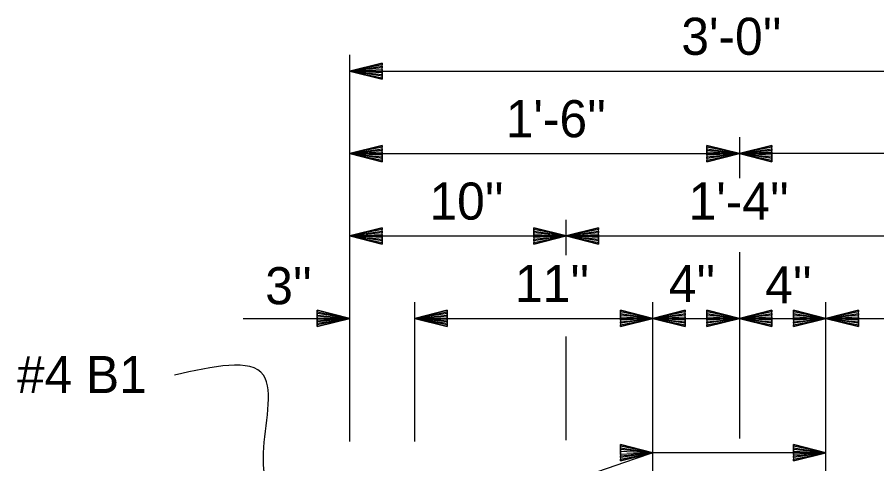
# Model space of a CAD drawing. Extents: x -408 to -23, y -15 to 117.
# Drawn here: x -355.206 to -351.897, y 17.851 to 19.572 of the extents above; entities that cross this region are included whole.
import ezdxf

# ---------------------------------------------------------------- set-up
doc = ezdxf.new("R2010")
doc.units = 0
for name, color, linetype in [('Dimension Lines', 7, 'Continuous'), ('Mis Center Lines', 7, 'Continuous'), ('Text', 7, 'Continuous')]:
    doc.layers.add(name, color=color, linetype=linetype)

msp = doc.modelspace()

# ---------------------------------------------------------------- linework, layer by layer
at = {"layer": 'Dimension Lines'}
for p, q in [((-353.9255, 17.937), (-353.9255, 19.4259)), ((-353.9255, 19.3634), (-350.9255, 19.3634)), ((-353.9255, 19.046), (-352.4255, 19.046)), ((-350.9255, 19.046), (-352.4255, 19.046)), ((-353.9255, 18.7286), (-353.0924, 18.7286)), ((-353.0924, 18.7286), (-351.7591, 18.7286)), ((-353.6755, 17.937), (-353.6755, 18.4739)), ((-352.7588, 17.4144), (-352.7588, 18.4739)), ((-352.0922, 17.4144), (-352.0922, 18.4739)), ((-354.3362, 18.4109), (-353.9255, 18.4109)), ((-353.6755, 18.4109), (-352.7588, 18.4109)), ((-352.7588, 18.4109), (-352.4255, 18.4109)), ((-352.4255, 18.4109), (-352.0922, 18.4109)), ((-352.0922, 18.4109), (-351.1755, 18.4109)), ((-352.0922, 17.8935), (-352.7588, 17.8935))]:
    msp.add_line(p, q, dxfattribs=at)
for points in [[(-353.8005, 19.3634), (-353.8005, 19.3572), (-353.9255, 19.3634), (-353.8005, 19.3509), (-353.8005, 19.3447), (-353.9255, 19.3634), (-353.8005, 19.3384), (-353.8005, 19.3322), (-353.9255, 19.3634), (-353.8005, 19.3947), (-353.8005, 19.3884), (-353.9255, 19.3634), (-353.8005, 19.3822), (-353.8005, 19.3759), (-353.9255, 19.3634), (-353.8005, 19.3697), (-353.8005, 19.3322), (-353.8005, 19.3947), (-353.9255, 19.3634), (-353.8005, 19.3322)], [(-353.8005, 19.046), (-353.8005, 19.0398), (-353.9255, 19.046), (-353.8005, 19.0335), (-353.8005, 19.0273), (-353.9255, 19.046), (-353.8005, 19.021), (-353.8005, 19.0148), (-353.9255, 19.046), (-353.8005, 19.0773), (-353.8005, 19.071), (-353.9255, 19.046), (-353.8005, 19.0648), (-353.8005, 19.0585), (-353.9255, 19.046), (-353.8005, 19.0523), (-353.8005, 19.0148), (-353.8005, 19.0773), (-353.9255, 19.046), (-353.8005, 19.0148)], [(-352.5505, 19.046), (-352.5505, 19.0523), (-352.4255, 19.046), (-352.5505, 19.0585), (-352.5505, 19.0648), (-352.4255, 19.046), (-352.5505, 19.071), (-352.5505, 19.0773), (-352.4255, 19.046), (-352.5505, 19.0148), (-352.5505, 19.021), (-352.4255, 19.046), (-352.5505, 19.0273), (-352.5505, 19.0335), (-352.4255, 19.046), (-352.5505, 19.0398), (-352.5505, 19.0773), (-352.5505, 19.0148), (-352.4255, 19.046), (-352.5505, 19.0773)], [(-352.3005, 19.046), (-352.3005, 19.0398), (-352.4255, 19.046), (-352.3005, 19.0335), (-352.3005, 19.0273), (-352.4255, 19.046), (-352.3005, 19.021), (-352.3005, 19.0148), (-352.4255, 19.046), (-352.3005, 19.0773), (-352.3005, 19.071), (-352.4255, 19.046), (-352.3005, 19.0648), (-352.3005, 19.0585), (-352.4255, 19.046), (-352.3005, 19.0523), (-352.3005, 19.0148), (-352.3005, 19.0773), (-352.4255, 19.046), (-352.3005, 19.0148)], [(-353.8005, 18.7286), (-353.8005, 18.7224), (-353.9255, 18.7286), (-353.8005, 18.7161), (-353.8005, 18.7099), (-353.9255, 18.7286), (-353.8005, 18.7036), (-353.8005, 18.6974), (-353.9255, 18.7286), (-353.8005, 18.7599), (-353.8005, 18.7536), (-353.9255, 18.7286), (-353.8005, 18.7474), (-353.8005, 18.7411), (-353.9255, 18.7286), (-353.8005, 18.7349), (-353.8005, 18.6974), (-353.8005, 18.7599), (-353.9255, 18.7286), (-353.8005, 18.6974)], [(-353.2174, 18.7286), (-353.2174, 18.7349), (-353.0924, 18.7286), (-353.2174, 18.7411), (-353.2174, 18.7474), (-353.0924, 18.7286), (-353.2174, 18.7536), (-353.2174, 18.7599), (-353.0924, 18.7286), (-353.2174, 18.6974), (-353.2174, 18.7036), (-353.0924, 18.7286), (-353.2174, 18.7099), (-353.2174, 18.7161), (-353.0924, 18.7286), (-353.2174, 18.7224), (-353.2174, 18.7599), (-353.2174, 18.6974), (-353.0924, 18.7286), (-353.2174, 18.7599)], [(-352.9674, 18.7286), (-352.9674, 18.7224), (-353.0924, 18.7286), (-352.9674, 18.7161), (-352.9674, 18.7099), (-353.0924, 18.7286), (-352.9674, 18.7036), (-352.9674, 18.6974), (-353.0924, 18.7286), (-352.9674, 18.7599), (-352.9674, 18.7536), (-353.0924, 18.7286), (-352.9674, 18.7474), (-352.9674, 18.7411), (-353.0924, 18.7286), (-352.9674, 18.7349), (-352.9674, 18.6974), (-352.9674, 18.7599), (-353.0924, 18.7286), (-352.9674, 18.6974)], [(-354.0505, 18.4109), (-354.0505, 18.4047), (-353.9255, 18.4109), (-354.0505, 18.3984), (-354.0505, 18.3922), (-353.9255, 18.4109), (-354.0505, 18.3859), (-354.0505, 18.3797), (-353.9255, 18.4109), (-354.0505, 18.4422), (-354.0505, 18.4359), (-353.9255, 18.4109), (-354.0505, 18.4297), (-354.0505, 18.4234), (-353.9255, 18.4109), (-354.0505, 18.4172), (-354.0505, 18.3797), (-354.0505, 18.4422), (-353.9255, 18.4109), (-354.0505, 18.3797)], [(-353.5505, 18.4109), (-353.5505, 18.4172), (-353.6755, 18.4109), (-353.5505, 18.4234), (-353.5505, 18.4297), (-353.6755, 18.4109), (-353.5505, 18.4359), (-353.5505, 18.4422), (-353.6755, 18.4109), (-353.5505, 18.3797), (-353.5505, 18.3859), (-353.6755, 18.4109), (-353.5505, 18.3922), (-353.5505, 18.3984), (-353.6755, 18.4109), (-353.5505, 18.4047), (-353.5505, 18.4422), (-353.5505, 18.3797), (-353.6755, 18.4109), (-353.5505, 18.4422)], [(-352.8838, 18.4109), (-352.8838, 18.4172), (-352.7588, 18.4109), (-352.8838, 18.4234), (-352.8838, 18.4297), (-352.7588, 18.4109), (-352.8838, 18.4359), (-352.8838, 18.4422), (-352.7588, 18.4109), (-352.8838, 18.3797), (-352.8838, 18.3859), (-352.7588, 18.4109), (-352.8838, 18.3922), (-352.8838, 18.3984), (-352.7588, 18.4109), (-352.8838, 18.4047), (-352.8838, 18.4422), (-352.8838, 18.3797), (-352.7588, 18.4109), (-352.8838, 18.4422)], [(-352.6338, 18.4109), (-352.6338, 18.4047), (-352.7588, 18.4109), (-352.6338, 18.3984), (-352.6338, 18.3922), (-352.7588, 18.4109), (-352.6338, 18.3859), (-352.6338, 18.3797), (-352.7588, 18.4109), (-352.6338, 18.4422), (-352.6338, 18.4359), (-352.7588, 18.4109), (-352.6338, 18.4297), (-352.6338, 18.4234), (-352.7588, 18.4109), (-352.6338, 18.4172), (-352.6338, 18.3797), (-352.6338, 18.4422), (-352.7588, 18.4109), (-352.6338, 18.3797)], [(-352.5505, 18.4109), (-352.5505, 18.4172), (-352.4255, 18.4109), (-352.5505, 18.4234), (-352.5505, 18.4297), (-352.4255, 18.4109), (-352.5505, 18.4359), (-352.5505, 18.4422), (-352.4255, 18.4109), (-352.5505, 18.3797), (-352.5505, 18.3859), (-352.4255, 18.4109), (-352.5505, 18.3922), (-352.5505, 18.3984), (-352.4255, 18.4109), (-352.5505, 18.4047), (-352.5505, 18.4422), (-352.5505, 18.3797), (-352.4255, 18.4109), (-352.5505, 18.4422)], [(-352.3005, 18.4109), (-352.3005, 18.4047), (-352.4255, 18.4109), (-352.3005, 18.3984), (-352.3005, 18.3922), (-352.4255, 18.4109), (-352.3005, 18.3859), (-352.3005, 18.3797), (-352.4255, 18.4109), (-352.3005, 18.4422), (-352.3005, 18.4359), (-352.4255, 18.4109), (-352.3005, 18.4297), (-352.3005, 18.4234), (-352.4255, 18.4109), (-352.3005, 18.4172), (-352.3005, 18.3797), (-352.3005, 18.4422), (-352.4255, 18.4109), (-352.3005, 18.3797)], [(-352.2172, 18.4109), (-352.2172, 18.4172), (-352.0922, 18.4109), (-352.2172, 18.4234), (-352.2172, 18.4297), (-352.0922, 18.4109), (-352.2172, 18.4359), (-352.2172, 18.4422), (-352.0922, 18.4109), (-352.2172, 18.3797), (-352.2172, 18.3859), (-352.0922, 18.4109), (-352.2172, 18.3922), (-352.2172, 18.3984), (-352.0922, 18.4109), (-352.2172, 18.4047), (-352.2172, 18.4422), (-352.2172, 18.3797), (-352.0922, 18.4109), (-352.2172, 18.4422)], [(-351.9672, 18.4109), (-351.9672, 18.4047), (-352.0922, 18.4109), (-351.9672, 18.3984), (-351.9672, 18.3922), (-352.0922, 18.4109), (-351.9672, 18.3859), (-351.9672, 18.3797), (-352.0922, 18.4109), (-351.9672, 18.4422), (-351.9672, 18.4359), (-352.0922, 18.4109), (-351.9672, 18.4297), (-351.9672, 18.4234), (-352.0922, 18.4109), (-351.9672, 18.4172), (-351.9672, 18.3797), (-351.9672, 18.4422), (-352.0922, 18.4109), (-351.9672, 18.3797)], [(-352.8838, 17.8935), (-352.8838, 17.8998), (-352.7588, 17.8935), (-352.8838, 17.906), (-352.8838, 17.9123), (-352.7588, 17.8935), (-352.8838, 17.9185), (-352.8838, 17.9248), (-352.7588, 17.8935), (-352.8838, 17.8623), (-352.8838, 17.8685), (-352.7588, 17.8935), (-352.8838, 17.8748), (-352.8838, 17.881), (-352.7588, 17.8935), (-352.8838, 17.8873), (-352.8838, 17.9248), (-352.8838, 17.8623), (-352.7588, 17.8935), (-352.8838, 17.9248)], [(-352.2172, 17.8935), (-352.2172, 17.8998), (-352.0922, 17.8935), (-352.2172, 17.906), (-352.2172, 17.9123), (-352.0922, 17.8935), (-352.2172, 17.9185), (-352.2172, 17.9248), (-352.0922, 17.8935), (-352.2172, 17.8623), (-352.2172, 17.8685), (-352.0922, 17.8935), (-352.2172, 17.8748), (-352.2172, 17.881), (-352.0922, 17.8935), (-352.2172, 17.8873), (-352.2172, 17.9248), (-352.2172, 17.8623), (-352.0922, 17.8935), (-352.2172, 17.9248)]]:
    msp.add_lwpolyline(points, dxfattribs=at)
msp.add_spline([(-352.7588, 17.8935), (-354.2578, 17.8935), (-354.2578, 18.1923), (-354.6, 18.1923)], degree=3, dxfattribs=at)
at = {"layer": 'Mis Center Lines'}
for p, q in [((-352.4255, 19.109), (-352.4255, 18.951)), ((-353.0924, 18.6552), (-353.0924, 18.7911)), ((-352.4255, 18.6661), (-352.4255, 17.9478)), ((-353.0924, 17.9424), (-353.0924, 18.3419))]:
    msp.add_line(p, q, dxfattribs=at)

# ---------------------------------------------------------------- texts
at = {"layer": 'Text'}
for s, p in [("3'-0''", (-352.649, 19.4264)), ("1'-6''", (-353.3248, 19.109)), ("10''", (-353.6186, 18.7916)), ("1'-4''", (-352.621, 18.7916)), ("3''", (-354.251, 18.4654)), ("11''", (-353.2894, 18.4739)), ("4''", (-352.6977, 18.4739)), ("4''", (-352.3264, 18.4686)), ('#4 B1', (-355.2068, 18.1232))]:
    msp.add_text(s, height=0.14302, dxfattribs=at).set_placement(p)

doc.saveas('drawing.dxf')
